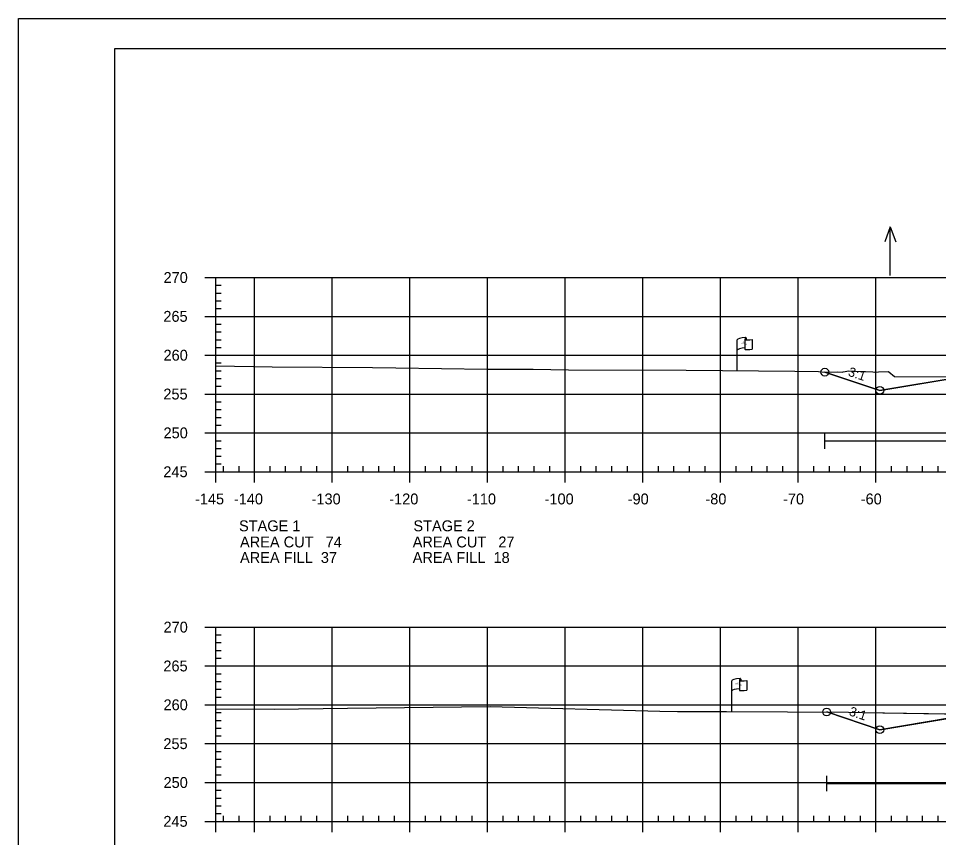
# Model space of a CAD drawing. Extents: x 1365647 to 1367999, y 387113 to 400173.
# Drawn here: x 1365723.7 to 1365842.2, y 389400.7 to 389506.1 of the extents above; entities that cross this region are included whole.
import ezdxf

# ---------------------------------------------------------------- set-up
doc = ezdxf.new("R2010")
doc.units = 0
for name, color, linetype in [('E_Existing ROW', 7, 'Continuous'), ('R_Axis', 7, 'Continuous'), ('R_Axis Annot', 7, 'Continuous'), ('R_Border', 7, 'Continuous'), ('R_Contours', 7, 'Continuous'), ('R_Exist Surface', 7, 'Continuous'), ('R_Fin Surface', 7, 'Continuous'), ('R_Fin Surface Annot', 7, 'Continuous'), ('R_Grid', 7, 'Continuous'), ('R_No Plot', 7, 'Continuous'), ('R_Water', 7, 'Continuous'), ('R_Water Annot', 7, 'Continuous')]:
    doc.layers.add(name, color=color, linetype=linetype)

msp = doc.modelspace()

# ---------------------------------------------------------------- linework, layer by layer
at = {"layer": 'E_Existing ROW'}
for p, q in [((1365817.39, 389464.97), (1365817.39, 389464.73)), ((1365816.23, 389460.76), (1365816.23, 389464.72)), ((1365817.23, 389464.81), (1365817.23, 389464.8)), ((1365817.23, 389464.8), (1365817.23, 389463.57)), ((1365818.16, 389464.77), (1365818.16, 389463.53)), ((1365816.68, 389421.08), (1365816.68, 389420.84)), ((1365815.52, 389416.88), (1365815.52, 389420.83)), ((1365816.51, 389420.93), (1365816.51, 389420.91)), ((1365816.51, 389420.91), (1365816.51, 389419.68)), ((1365817.45, 389420.89), (1365817.45, 389419.65))]:
    msp.add_line(p, q, dxfattribs=at)
for centre, radius, start, end in [((1365817.3, 389464.81), 0.078, 88.6458, 274.2828), ((1365817.32, 389464.97), 0.0783, 263.0712, 93.9564), ((1365817.3, 389463.57), 0.0783, 180, 273.9564), ((1365816.6, 389421.08), 0.0783, 263.0712, 93.9564), ((1365816.59, 389420.93), 0.078, 88.6458, 274.2828), ((1365816.59, 389419.68), 0.0783, 180, 273.9564)]:
    msp.add_arc(centre, radius, start, end, dxfattribs=at)
for centre, major_axis, ratio, start_param, end_param in [((1365817.81, 389464.76), (-1.58, -0.04), 0.19887, 5.030368, 6.283185), ((1365817.81, 389463.44), (-1.58, -0.04), 0.19887, 5.083035, 6.194897), ((1365818.52, 389464.87), (-1.23, -0.13), 0.052933, 0.159456, 1.268315), ((1365818.52, 389463.63), (-1.23, -0.13), 0.052933, 0.159456, 1.268315), ((1365817.1, 389420.87), (-1.58, -0.04), 0.19887, 5.030368, 6.283185), ((1365817.81, 389420.99), (-1.23, -0.13), 0.052933, 0.159456, 1.268315), ((1365817.1, 389419.56), (-1.58, -0.04), 0.19887, 5.083035, 6.194897), ((1365817.81, 389419.75), (-1.23, -0.13), 0.052933, 0.159456, 1.268315)]:
    msp.add_ellipse(centre, major_axis=major_axis, ratio=ratio, start_param=start_param, end_param=end_param, dxfattribs=at)
at = {"layer": 'R_Axis'}
for p, q in [((1365747.69, 389472.76), (1365749.09, 389472.76)), ((1365749.09, 389447.76), (1365749.09, 389472.76)), ((1365749.09, 389471.76), (1365749.79, 389471.76)), ((1365749.09, 389470.76), (1365749.79, 389470.76)), ((1365749.09, 389469.76), (1365749.79, 389469.76)), ((1365749.09, 389468.76), (1365749.79, 389468.76)), ((1365747.69, 389467.76), (1365749.09, 389467.76)), ((1365749.09, 389466.76), (1365749.79, 389466.76)), ((1365749.09, 389465.76), (1365749.79, 389465.76)), ((1365749.09, 389464.76), (1365749.79, 389464.76)), ((1365749.09, 389463.76), (1365749.79, 389463.76)), ((1365747.69, 389462.76), (1365749.09, 389462.76)), ((1365749.09, 389461.76), (1365749.79, 389461.76)), ((1365749.09, 389460.76), (1365749.79, 389460.76)), ((1365749.09, 389459.76), (1365749.79, 389459.76)), ((1365749.09, 389458.76), (1365749.79, 389458.76)), ((1365747.69, 389457.76), (1365749.09, 389457.76)), ((1365749.09, 389456.76), (1365749.79, 389456.76)), ((1365749.09, 389455.76), (1365749.79, 389455.76)), ((1365749.09, 389454.76), (1365749.79, 389454.76)), ((1365749.09, 389453.76), (1365749.79, 389453.76)), ((1365747.69, 389452.76), (1365749.09, 389452.76)), ((1365749.09, 389451.76), (1365749.79, 389451.76)), ((1365749.09, 389450.76), (1365749.79, 389450.76)), ((1365749.09, 389449.76), (1365749.79, 389449.76)), ((1365749.09, 389448.76), (1365749.79, 389448.76)), ((1365749.09, 389447.76), (1365749.09, 389448.46)), ((1365750.09, 389447.76), (1365750.09, 389448.46)), ((1365752.09, 389447.76), (1365752.09, 389448.46)), ((1365756.09, 389447.76), (1365756.09, 389448.46)), ((1365758.09, 389447.76), (1365758.09, 389448.46)), ((1365760.09, 389447.76), (1365760.09, 389448.46)), ((1365762.09, 389447.76), (1365762.09, 389448.46)), ((1365766.09, 389447.76), (1365766.09, 389448.46)), ((1365768.09, 389447.76), (1365768.09, 389448.46)), ((1365770.09, 389447.76), (1365770.09, 389448.46)), ((1365772.09, 389447.76), (1365772.09, 389448.46)), ((1365776.09, 389447.76), (1365776.09, 389448.46)), ((1365778.09, 389447.76), (1365778.09, 389448.46)), ((1365780.09, 389447.76), (1365780.09, 389448.46)), ((1365782.09, 389447.76), (1365782.09, 389448.46)), ((1365786.09, 389447.76), (1365786.09, 389448.46)), ((1365788.09, 389447.76), (1365788.09, 389448.46)), ((1365790.09, 389447.76), (1365790.09, 389448.46)), ((1365792.09, 389447.76), (1365792.09, 389448.46)), ((1365796.09, 389447.76), (1365796.09, 389448.46)), ((1365798.09, 389447.76), (1365798.09, 389448.46)), ((1365800.09, 389447.76), (1365800.09, 389448.46)), ((1365802.09, 389447.76), (1365802.09, 389448.46)), ((1365806.09, 389447.76), (1365806.09, 389448.46)), ((1365808.09, 389447.76), (1365808.09, 389448.46)), ((1365810.09, 389447.76), (1365810.09, 389448.46)), ((1365812.09, 389447.76), (1365812.09, 389448.46)), ((1365816.09, 389447.76), (1365816.09, 389448.46)), ((1365818.09, 389447.76), (1365818.09, 389448.46)), ((1365820.09, 389447.76), (1365820.09, 389448.46)), ((1365822.09, 389447.76), (1365822.09, 389448.46)), ((1365826.09, 389447.76), (1365826.09, 389448.46)), ((1365828.09, 389447.76), (1365828.09, 389448.46)), ((1365830.09, 389447.76), (1365830.09, 389448.46)), ((1365832.09, 389447.76), (1365832.09, 389448.46)), ((1365836.09, 389447.76), (1365836.09, 389448.46)), ((1365838.09, 389447.76), (1365838.09, 389448.46)), ((1365840.09, 389447.76), (1365840.09, 389448.46)), ((1365842.09, 389447.76), (1365842.09, 389448.46)), ((1365747.69, 389447.76), (1365749.09, 389447.76)), ((1365749.09, 389447.76), (1366039.09, 389447.76)), ((1365749.09, 389446.36), (1365749.09, 389447.76)), ((1365754.09, 389446.36), (1365754.09, 389447.76)), ((1365764.09, 389446.36), (1365764.09, 389447.76)), ((1365774.09, 389446.36), (1365774.09, 389447.76)), ((1365784.09, 389446.36), (1365784.09, 389447.76)), ((1365794.09, 389446.36), (1365794.09, 389447.76)), ((1365804.09, 389446.36), (1365804.09, 389447.76)), ((1365814.09, 389446.36), (1365814.09, 389447.76)), ((1365824.09, 389446.36), (1365824.09, 389447.76)), ((1365834.09, 389446.36), (1365834.09, 389447.76)), ((1365747.69, 389427.76), (1365749.09, 389427.76)), ((1365749.09, 389402.76), (1365749.09, 389427.76)), ((1365749.09, 389426.76), (1365749.79, 389426.76)), ((1365749.09, 389425.76), (1365749.79, 389425.76)), ((1365749.09, 389424.76), (1365749.79, 389424.76)), ((1365749.09, 389423.76), (1365749.79, 389423.76)), ((1365747.69, 389422.76), (1365749.09, 389422.76)), ((1365749.09, 389421.76), (1365749.79, 389421.76)), ((1365749.09, 389420.76), (1365749.79, 389420.76)), ((1365749.09, 389419.76), (1365749.79, 389419.76)), ((1365749.09, 389418.76), (1365749.79, 389418.76)), ((1365747.69, 389417.76), (1365749.09, 389417.76)), ((1365749.09, 389416.76), (1365749.79, 389416.76)), ((1365749.09, 389415.76), (1365749.79, 389415.76)), ((1365749.09, 389414.76), (1365749.79, 389414.76)), ((1365747.69, 389412.76), (1365749.09, 389412.76)), ((1365749.09, 389413.76), (1365749.79, 389413.76)), ((1365749.09, 389411.76), (1365749.79, 389411.76)), ((1365749.09, 389410.76), (1365749.79, 389410.76)), ((1365749.09, 389409.76), (1365749.79, 389409.76)), ((1365749.09, 389408.76), (1365749.79, 389408.76)), ((1365747.69, 389407.76), (1365749.09, 389407.76)), ((1365749.09, 389406.76), (1365749.79, 389406.76)), ((1365749.09, 389405.76), (1365749.79, 389405.76)), ((1365749.09, 389404.76), (1365749.79, 389404.76)), ((1365749.09, 389403.76), (1365749.79, 389403.76)), ((1365749.09, 389402.76), (1365749.09, 389403.46)), ((1365750.09, 389402.76), (1365750.09, 389403.46)), ((1365752.09, 389402.76), (1365752.09, 389403.46)), ((1365756.09, 389402.76), (1365756.09, 389403.46)), ((1365758.09, 389402.76), (1365758.09, 389403.46)), ((1365760.09, 389402.76), (1365760.09, 389403.46)), ((1365762.09, 389402.76), (1365762.09, 389403.46)), ((1365766.09, 389402.76), (1365766.09, 389403.46)), ((1365768.09, 389402.76), (1365768.09, 389403.46)), ((1365770.09, 389402.76), (1365770.09, 389403.46)), ((1365772.09, 389402.76), (1365772.09, 389403.46)), ((1365776.09, 389402.76), (1365776.09, 389403.46)), ((1365778.09, 389402.76), (1365778.09, 389403.46)), ((1365780.09, 389402.76), (1365780.09, 389403.46)), ((1365782.09, 389402.76), (1365782.09, 389403.46)), ((1365786.09, 389402.76), (1365786.09, 389403.46)), ((1365788.09, 389402.76), (1365788.09, 389403.46)), ((1365790.09, 389402.76), (1365790.09, 389403.46)), ((1365792.09, 389402.76), (1365792.09, 389403.46)), ((1365796.09, 389402.76), (1365796.09, 389403.46)), ((1365798.09, 389402.76), (1365798.09, 389403.46)), ((1365800.09, 389402.76), (1365800.09, 389403.46)), ((1365802.09, 389402.76), (1365802.09, 389403.46)), ((1365806.09, 389402.76), (1365806.09, 389403.46)), ((1365808.09, 389402.76), (1365808.09, 389403.46)), ((1365810.09, 389402.76), (1365810.09, 389403.46)), ((1365812.09, 389402.76), (1365812.09, 389403.46)), ((1365816.09, 389402.76), (1365816.09, 389403.46)), ((1365818.09, 389402.76), (1365818.09, 389403.46)), ((1365820.09, 389402.76), (1365820.09, 389403.46)), ((1365822.09, 389402.76), (1365822.09, 389403.46)), ((1365826.09, 389402.76), (1365826.09, 389403.46)), ((1365828.09, 389402.76), (1365828.09, 389403.46)), ((1365830.09, 389402.76), (1365830.09, 389403.46)), ((1365832.09, 389402.76), (1365832.09, 389403.46)), ((1365836.09, 389402.76), (1365836.09, 389403.46)), ((1365838.09, 389402.76), (1365838.09, 389403.46)), ((1365840.09, 389402.76), (1365840.09, 389403.46)), ((1365842.09, 389402.76), (1365842.09, 389403.46)), ((1365747.69, 389402.76), (1365749.09, 389402.76)), ((1365749.09, 389402.76), (1366039.09, 389402.76)), ((1365749.09, 389401.36), (1365749.09, 389402.76)), ((1365754.09, 389401.36), (1365754.09, 389402.76)), ((1365764.09, 389401.36), (1365764.09, 389402.76)), ((1365774.09, 389401.36), (1365774.09, 389402.76)), ((1365784.09, 389401.36), (1365784.09, 389402.76)), ((1365794.09, 389401.36), (1365794.09, 389402.76)), ((1365804.09, 389401.36), (1365804.09, 389402.76)), ((1365814.09, 389401.36), (1365814.09, 389402.76)), ((1365824.09, 389401.36), (1365824.09, 389402.76)), ((1365834.09, 389401.36), (1365834.09, 389402.76))]:
    msp.add_line(p, q, dxfattribs=at)
at = {"layer": 'R_Border'}
for p, q in [((1365736.09, 389502.22), (1366052.27, 389502.22)), ((1365736.09, 389296.76), (1365736.09, 389502.22))]:
    msp.add_line(p, q, dxfattribs=at)
at = {"layer": 'R_Contours'}
for points in [[(1365827.51, 389460.58), (1365829.15, 389460.61), (1365829.76, 389460.59), (1365829.86, 389460.61), (1365830.58, 389460.73), (1365832.29, 389460.67), (1365832.76, 389460.67), (1365833.69, 389460.6), (1365833.85, 389460.59), (1365834.44, 389460.62), (1365835.71, 389460.65), (1365835.73, 389460.64), (1365836.48, 389460.02), (1365845.19, 389459.99), (1365834.59, 389458.23)], [(1365827.75, 389416.84), (1365830.57, 389416.83), (1365832.37, 389416.78), (1365846.54, 389416.55), (1365834.59, 389414.56)]]:
    msp.add_lwpolyline(points, close=True, dxfattribs=at)
at = {"layer": 'R_Exist Surface'}
for points in [[(1365749.09, 389461.41), (1365756.35, 389461.28), (1365769.28, 389461.17), (1365772.26, 389461.13), (1365784.03, 389460.96), (1365789.98, 389460.96), (1365794.51, 389460.88), (1365809.66, 389460.83), (1365823.66, 389460.69), (1365826.71, 389460.68), (1365827.49, 389460.58), (1365829.15, 389460.61), (1365829.76, 389460.59), (1365829.86, 389460.61), (1365830.58, 389460.73), (1365832.29, 389460.67), (1365832.76, 389460.67), (1365833.69, 389460.6), (1365833.85, 389460.59), (1365834.44, 389460.62), (1365835.71, 389460.65), (1365835.73, 389460.64), (1365836.48, 389460.02), (1365851.33, 389459.97)], [(1365749.09, 389417.26), (1365756.63, 389417.22), (1365766.05, 389417.34), (1365784.42, 389417.54), (1365806.27, 389416.95), (1365808.54, 389416.9), (1365814.83, 389416.88), (1365830.57, 389416.83), (1365832.37, 389416.78), (1365853.43, 389416.44)]]:
    msp.add_lwpolyline(points, dxfattribs=at)
at = {"layer": 'R_Fin Surface'}
for points in [[(1365827.51, 389460.58), (1365834.59, 389458.23), (1365847.47, 389460.37), (1365856.59, 389461.89), (1365862.59, 389462.13), (1365864.59, 389462.17), (1365894.09, 389462.76), (1365923.59, 389462.17), (1365925.59, 389462.13), (1365931.59, 389461.89), (1365940.72, 389460.37), (1365953.59, 389458.23), (1365966.75, 389462.61)], [(1365827.75, 389416.84), (1365834.59, 389414.56), (1365847.47, 389416.7), (1365856.59, 389418.22), (1365862.59, 389418.46), (1365864.59, 389418.5), (1365894.09, 389419.09), (1365923.59, 389418.5), (1365925.59, 389418.46), (1365931.59, 389418.22), (1365940.72, 389416.7), (1365953.59, 389414.56), (1365964.2, 389418.09)]]:
    msp.add_lwpolyline(points, dxfattribs=at)
at = {"layer": 'R_Grid'}
for p, q in [((1365749.09, 389472.76), (1366039.09, 389472.76)), ((1365749.09, 389447.76), (1365749.09, 389472.76)), ((1365754.09, 389447.76), (1365754.09, 389472.76)), ((1365764.09, 389447.76), (1365764.09, 389472.76)), ((1365774.09, 389447.76), (1365774.09, 389472.76)), ((1365784.09, 389447.76), (1365784.09, 389472.76)), ((1365794.09, 389447.76), (1365794.09, 389472.76)), ((1365804.09, 389447.76), (1365804.09, 389472.76)), ((1365814.09, 389447.76), (1365814.09, 389472.76)), ((1365824.09, 389447.76), (1365824.09, 389472.76)), ((1365834.09, 389447.76), (1365834.09, 389472.76)), ((1365749.09, 389467.76), (1366039.09, 389467.76)), ((1365749.09, 389462.76), (1366039.09, 389462.76)), ((1365749.09, 389457.76), (1366039.09, 389457.76)), ((1365749.09, 389452.76), (1366039.09, 389452.76)), ((1365749.09, 389447.76), (1366039.09, 389447.76)), ((1365749.09, 389427.76), (1366039.09, 389427.76)), ((1365749.09, 389402.76), (1365749.09, 389427.76)), ((1365754.09, 389402.76), (1365754.09, 389427.76)), ((1365764.09, 389402.76), (1365764.09, 389427.76)), ((1365774.09, 389402.76), (1365774.09, 389427.76)), ((1365784.09, 389402.76), (1365784.09, 389427.76)), ((1365794.09, 389402.76), (1365794.09, 389427.76)), ((1365804.09, 389402.76), (1365804.09, 389427.76)), ((1365814.09, 389402.76), (1365814.09, 389427.76)), ((1365824.09, 389402.76), (1365824.09, 389427.76)), ((1365834.09, 389402.76), (1365834.09, 389427.76)), ((1365749.09, 389422.76), (1366039.09, 389422.76)), ((1365749.09, 389417.76), (1366039.09, 389417.76)), ((1365749.09, 389412.76), (1366039.09, 389412.76)), ((1365749.09, 389407.76), (1366039.09, 389407.76)), ((1365749.09, 389402.76), (1366039.09, 389402.76))]:
    msp.add_line(p, q, dxfattribs=at)
at = {"layer": 'R_No Plot'}
msp.add_line((1365723.69, 389506.11), (1366057.03, 389506.11), dxfattribs=at)
msp.add_lwpolyline([(1365723.69, 389506.11), (1366057.03, 389506.11), (1366057.03, 389292.78), (1365723.69, 389292.78)], close=True, dxfattribs=at)
for centre in [(1365827.51, 389460.58), (1365827.51, 389460.58), (1365834.59, 389458.23), (1365834.59, 389458.23), (1365834.59, 389458.23), (1365834.59, 389458.23), (1365834.59, 389458.23), (1365827.75, 389416.84), (1365827.75, 389416.84), (1365834.59, 389414.56), (1365834.59, 389414.56), (1365834.59, 389414.56), (1365834.59, 389414.56), (1365834.59, 389414.56)]:
    msp.add_circle(centre, 0.5, dxfattribs=at)
at = {"layer": 'R_Water'}
for p, q in [((1365827.51, 389450.73), (1365827.51, 389452.73)), ((1365827.51, 389451.73), (1365882.74, 389451.73)), ((1365827.75, 389406.64), (1365827.75, 389408.64)), ((1365827.75, 389407.64), (1365882.85, 389407.64))]:
    msp.add_line(p, q, dxfattribs=at)
at = {"layer": 'R_Water Annot'}
for p, q in [((1365835.94, 389479.28), (1365835.24, 389477.36)), ((1365835.94, 389473), (1365835.94, 389479.28)), ((1365835.94, 389479.28), (1365836.64, 389477.36))]:
    msp.add_line(p, q, dxfattribs=at)

# ---------------------------------------------------------------- texts
at = {"layer": 'E_Existing ROW'}
for s, height, rotation, p in [('R ', 0.2, 9.9884, (1365816.75, 389464.22)), (' O', 0.2, 9.9884, (1365816.9, 389464.26)), ('W', 0.2, 351.1788, (1365817.23, 389464.09)), ('DWB 11-9-07', 0.001, 90, (1365817.39, 389464.73)), ('DWB 11-9-07', 0.001, 5.0717, (1365818.15, 389463.53)), ('DWB 11-9-07', 0.001, 90, (1365816.23, 389460.77)), ('R ', 0.2, 9.9884, (1365816.04, 389420.33)), (' O', 0.2, 9.9884, (1365816.18, 389420.38)), ('W', 0.2, 351.1788, (1365816.51, 389420.21)), ('DWB 11-9-07', 0.001, 90, (1365816.68, 389420.84)), ('DWB 11-9-07', 0.001, 5.0717, (1365817.44, 389419.65)), ('DWB 11-9-07', 0.001, 90, (1365815.52, 389416.88))]:
    msp.add_text(s, height=height, rotation=rotation, dxfattribs=at).set_placement(p)
at = {"layer": 'R_Axis Annot'}
for s, p in [('270', (1365742.37, 389472.06)), ('265', (1365742.35, 389467.06)), ('260', (1365742.37, 389462.06)), ('255', (1365742.35, 389457.06)), ('250', (1365742.37, 389452.06)), ('245', (1365742.35, 389447.06)), ('-145', (1365746.42, 389443.56)), ('-140', (1365751.43, 389443.56)), ('-130', (1365761.43, 389443.56)), ('-120', (1365771.43, 389443.56)), ('-110', (1365781.43, 389443.56)), ('-100', (1365791.43, 389443.56)), ('-90', (1365802.13, 389443.56)), ('-80', (1365812.13, 389443.56)), ('-70', (1365822.13, 389443.56)), ('-60', (1365832.13, 389443.56)), ('STAGE 1', (1365752.09, 389440.1)), ('STAGE 2', (1365774.54, 389440.1)), ('AREA CUT   74', (1365752.22, 389438.02)), ('AREA CUT   27', (1365774.45, 389438.02)), ('AREA FILL  37', (1365752.22, 389436.02)), ('AREA FILL  18', (1365774.45, 389436.02)), ('270', (1365742.37, 389427.06)), ('265', (1365742.35, 389422.06)), ('260', (1365742.37, 389417.06)), ('255', (1365742.35, 389412.06)), ('250', (1365742.37, 389407.06)), ('245', (1365742.35, 389402.06))]:
    msp.add_text(s, height=1.4, dxfattribs=at).set_placement(p)
at = {"layer": 'R_Fin Surface Annot'}
for p in [(1365830.42, 389460.14), (1365830.54, 389416.43)]:
    msp.add_text('3:1', height=1.2, rotation=341.5651, dxfattribs=at).set_placement(p)

doc.saveas('drawing.dxf')
